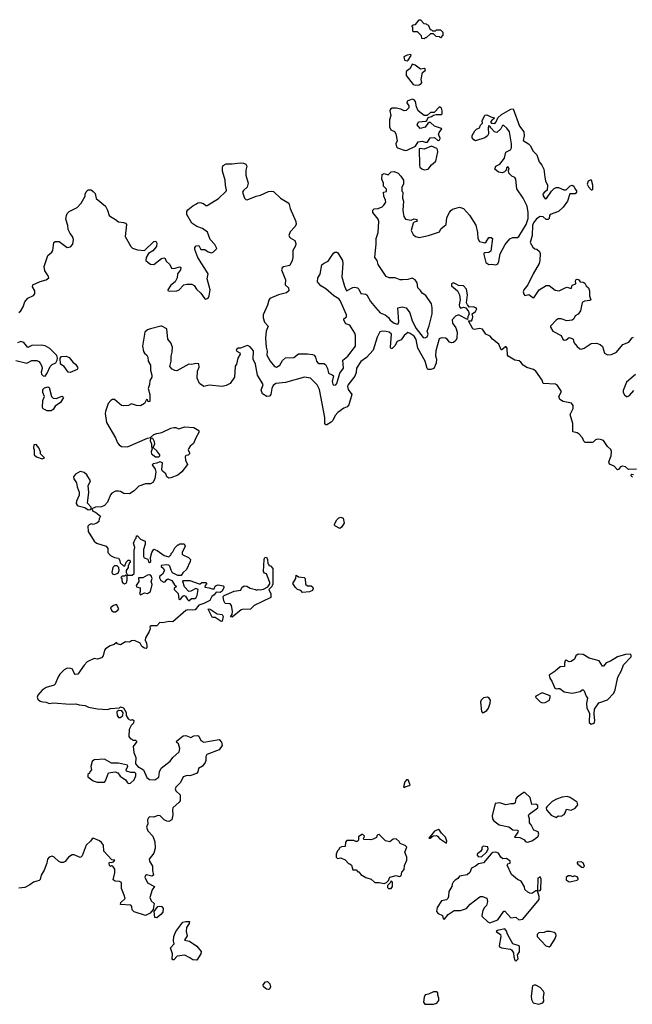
# Model space of a CAD drawing. Extents: x 2106670 to 2323771, y 35271 to 224896.
# Tile 337 of 419: x 2300963 to 2307052, y 130912 to 140700. Entities that reach past the tile are written whole.
import ezdxf

# ---------------------------------------------------------------- set-up
doc = ezdxf.new("R2010")
doc.units = 0

msp = doc.modelspace()

# ---------------------------------------------------------------- linework, layer by layer
at = {"layer": '0CON20XD'}
for points in [[(2304985, 140510), (2304961.7, 140511.7), (2304958.3, 140538.3), (2304918.3, 140578.3), (2304875, 140580), (2304870, 140585), (2304870, 140625), (2304861.7, 140638.3), (2304875, 140650), (2304898.3, 140651.7), (2304935, 140700), (2304948.3, 140698.3), (2304981.7, 140661.7), (2305005, 140660), (2305011.7, 140651.7), (2305025, 140650), (2305041.7, 140601.7), (2305055, 140600), (2305065, 140590), (2305095, 140590), (2305105, 140600), (2305145, 140600), (2305170, 140575), (2305170, 140545), (2305145, 140520), (2305135, 140530), (2305101.7, 140531.7), (2305075, 140560), (2305045, 140560), (2305005, 140520), (2304995, 140520), (2304985, 140510)], [(2304815, 140291.2), (2304825, 140297.5), (2304853.8, 140345), (2304850, 140355), (2304815, 140348.6), (2304780.8, 140329.2), (2304787.3, 140297.3), (2304815, 140291.2)], [(2304898.8, 140048.8), (2304935, 140052.5), (2304954.3, 140065), (2304958.8, 140075), (2304954.5, 140105), (2304968, 140175), (2304994, 140195), (2304997.3, 140205), (2304985, 140215.5), (2304947.9, 140207.9), (2304895, 140248.8), (2304865, 140257.5), (2304844, 140215), (2304803.7, 140186.3), (2304803.1, 140145), (2304875, 140056.7), (2304898.8, 140048.8)], [(2304795, 139401.1), (2304815, 139402.5), (2304897.8, 139442.2), (2304925, 139486.7), (2304965, 139492.9), (2304995, 139481.4), (2305016.1, 139483.9), (2305043.6, 139526.4), (2305085, 139530), (2305115, 139501.4), (2305125, 139498.1), (2305140, 139505), (2305144.1, 139524.1), (2305126, 139555), (2305132, 139578), (2305158, 139615), (2305155, 139618), (2305085, 139640.6), (2305045, 139678.8), (2305032.3, 139677.7), (2305021.4, 139668.6), (2304995, 139632.9), (2304945, 139617.5), (2304912.5, 139655), (2304926.7, 139685), (2304999.6, 139690.5), (2305010.7, 139699.3), (2305025, 139727.5), (2305055, 139736.2), (2305078, 139752), (2305102.5, 139757.5), (2305154, 139756), (2305161.2, 139765), (2305162, 139795), (2305155, 139820), (2305135, 139832.5), (2305082, 139778), (2305045, 139775.8), (2305012, 139748), (2304985, 139747.5), (2304923.6, 139793.6), (2304907.3, 139832.7), (2304897.3, 139887.3), (2304885, 139902.5), (2304865, 139909.4), (2304815, 139891.2), (2304812.5, 139875), (2304832, 139845), (2304830, 139825), (2304805, 139798), (2304784.6, 139794.6), (2304750.9, 139810.9), (2304705, 139820), (2304665, 139820), (2304648, 139812), (2304643.1, 139795), (2304651.3, 139748.7), (2304640.3, 139705), (2304640.6, 139635), (2304651.4, 139605), (2304687.5, 139587.5), (2304702.6, 139565), (2304716.7, 139495), (2304701.8, 139465), (2304707.1, 139435), (2304720, 139425), (2304795, 139401.1)], [(2304776.4, 138783.6), (2304782.5, 138745), (2304797.1, 138717.1), (2304855, 138708.6), (2304885, 138719.5), (2304907.1, 138715), (2304912.5, 138705), (2304906.2, 138695), (2304882.7, 138687.3), (2304874.1, 138675.9), (2304853.8, 138605), (2304874.1, 138564.1), (2304897.5, 138545), (2304935, 138533.3), (2305027.5, 138555), (2305135, 138592.5), (2305150, 138620), (2305203.8, 138665), (2305210, 138735), (2305233.8, 138785), (2305248.3, 138801.7), (2305265, 138816.7), (2305335, 138836.7), (2305373.6, 138823.6), (2305435, 138757.5), (2305497.7, 138657.7), (2305514.2, 138585), (2305517.5, 138525), (2305533.8, 138495), (2305585, 138481.2), (2305598.8, 138491.2), (2305625, 138533.3), (2305650, 138535), (2305663.3, 138525), (2305645, 138397.5), (2305625, 138386.2), (2305586.7, 138383.3), (2305577.5, 138375), (2305576.7, 138365), (2305597.5, 138285), (2305625, 138267.5), (2305655, 138271.2), (2305695, 138263.8), (2305715.6, 138274.4), (2305726, 138295), (2305738.3, 138371.7), (2305790, 138465), (2305835, 138522.5), (2305865, 138533.8), (2305910, 138535), (2305925.8, 138544.2), (2305998.8, 138665), (2306016.7, 138725), (2306016.7, 138785), (2306006, 138845), (2305966.7, 138925), (2305905, 139020), (2305895.9, 139115.9), (2305885, 139130), (2305854.3, 139144.3), (2305826.7, 139175), (2305822.5, 139205), (2305827.5, 139215), (2305818.3, 139238.3), (2305803, 139227), (2305800, 139205), (2305783, 139187), (2305763, 139177), (2305722.5, 139185), (2305687.5, 139215), (2305697, 139243), (2305736.4, 139263.6), (2305782.5, 139325), (2305797, 139383), (2305843, 139407), (2305852.5, 139425), (2305853.3, 139465), (2305830.6, 139585), (2305805, 139620.8), (2305775, 139648.8), (2305762, 139648), (2305745.8, 139614.2), (2305705, 139580), (2305683.3, 139585), (2305646.2, 139625), (2305635, 139642.5), (2305623.8, 139645), (2305618.8, 139625), (2305624.5, 139565), (2305612.1, 139545), (2305585, 139524.2), (2305495, 139497.1), (2305478, 139505), (2305462.2, 139525), (2305461.7, 139548.3), (2305488.6, 139595), (2305505, 139613.1), (2305532.5, 139625), (2305545, 139651.2), (2305565, 139672.5), (2305560, 139695), (2305585, 139751.4), (2305605, 139755.7), (2305645, 139732.9), (2305680, 139725), (2305677.5, 139715), (2305661.7, 139708.3), (2305644, 139684), (2305652.7, 139672.7), (2305685, 139669.4), (2305700.8, 139685), (2305715.8, 139725), (2305750.9, 139759.1), (2305845, 139811.9), (2305866.7, 139815), (2305932.1, 139642.1), (2305973.8, 139585), (2305976.7, 139545), (2305968.3, 139498.3), (2306020, 139465), (2306040, 139445), (2306062.5, 139395), (2306103.3, 139355), (2306126.4, 139286.4), (2306152.5, 139255), (2306173.8, 139215), (2306182.5, 139135), (2306188.3, 139098.3), (2306210, 139055), (2306206, 139004), (2306175, 138983.3), (2306162, 138965), (2306165, 138947.5), (2306185, 138920), (2306198.3, 138921.7), (2306250, 138995), (2306275, 139022), (2306295, 139032.5), (2306320.4, 139030.5), (2306371.7, 139008.3), (2306395, 139007.5), (2306435, 139048.6), (2306455.5, 139055.5), (2306472.9, 139045), (2306482.9, 139015), (2306497.4, 138997.4), (2306498.1, 138985), (2306485, 138970.6), (2306432.3, 138967.7), (2306406.7, 138895), (2306366.2, 138835), (2306318.3, 138791.7), (2306235, 138763.3), (2306228.8, 138755), (2306226.7, 138725), (2306216.9, 138713.1), (2306195, 138713.1), (2306165, 138740), (2306135.9, 138744.1), (2306100.4, 138719.5), (2306070.4, 138679.5), (2306060, 138655), (2306058, 138555), (2306036.7, 138485), (2306065, 138437.5), (2306085, 138422.5), (2306105, 138417.5), (2306130, 138395), (2306136, 138375), (2306133.6, 138306.4), (2306126.2, 138275), (2306065.5, 138174.5), (2306015.3, 138064.7), (2305974.1, 138015), (2305969.1, 137995), (2305975, 137971.2), (2305985, 137960), (2306025, 137966.9), (2306065, 137936.9), (2306075, 137935.6), (2306125.5, 138015), (2306195, 138058.1), (2306225, 138057.5), (2306285, 138010), (2306325, 138003.8), (2306385, 138035.8), (2306405, 138040), (2306435, 138030), (2306448.3, 138031.7), (2306455, 138060), (2306490, 138075), (2306488, 138105), (2306495, 138118), (2306505, 138120), (2306516.9, 138116.9), (2306533.3, 138093.3), (2306565, 138090), (2306581.4, 138081.4), (2306594, 138055), (2306617.8, 138035), (2306625.7, 138005), (2306626.7, 137955), (2306640, 137915), (2306631.7, 137908.3), (2306578.3, 137901.7), (2306555, 137887.5), (2306538, 137805), (2306515, 137773.3), (2306483.6, 137756.4), (2306472.5, 137725), (2306455, 137713.8), (2306402.6, 137707.4), (2306345, 137725.6), (2306314.6, 137725.4), (2306295, 137714.3), (2306240, 137655), (2306238, 137645), (2306263.8, 137603.8), (2306345, 137560), (2306363.3, 137525), (2306375.9, 137515.9), (2306395, 137518), (2306425, 137540), (2306455, 137530.6), (2306463.4, 137523.4), (2306472.7, 137492.7), (2306505, 137452.5), (2306529.3, 137429.3), (2306545, 137423.3), (2306575, 137433.3), (2306645, 137482.5), (2306695, 137483.3), (2306731.7, 137471.7), (2306755, 137450), (2306777.5, 137385), (2306805, 137370), (2306845, 137373.3), (2306895, 137396.2), (2306959.3, 137470.7), (2307017.5, 137495), (2307051.7, 137538.3), (2307065, 137543.3)], [(2304985, 139208.5), (2305025, 139214.7), (2305055, 139255.6), (2305098.5, 139295), (2305119.1, 139385), (2305116.9, 139405), (2305108, 139418), (2305055, 139443.8), (2304985, 139414.4), (2304945, 139420), (2304933.3, 139415), (2304936.2, 139255), (2304942, 139235), (2304959.1, 139219.1), (2304985, 139208.5)], [(2300955, 137790), (2300975, 137806.7), (2300998.6, 137845), (2301012.9, 137895), (2301045, 137932.5), (2301101.2, 137958.8), (2301114, 137975), (2301114, 138005), (2301089.4, 138045), (2301094.3, 138065), (2301165, 138097.6), (2301226.2, 138115), (2301252, 138135), (2301247.1, 138155), (2301212.9, 138205), (2301207.5, 138245), (2301243.8, 138355), (2301281.4, 138388.6), (2301293.2, 138406.8), (2301303.6, 138486.4), (2301315, 138495.6), (2301355, 138494), (2301435, 138436.7), (2301468.3, 138441.7), (2301490.7, 138469.3), (2301498.8, 138515), (2301488.8, 138545), (2301465, 138573.3), (2301444.4, 138614.4), (2301440.8, 138655), (2301422.9, 138717.1), (2301426.9, 138755), (2301435.8, 138775), (2301455, 138794.2), (2301535, 138833.3), (2301575, 138877.5), (2301612.5, 138945), (2301613.6, 138966.4), (2301625, 138990), (2301645, 139010), (2301675, 139007.5), (2301695, 138992.5), (2301713.6, 138973.6), (2301724.2, 138924.2), (2301815.3, 138845.3), (2301835, 138806), (2301852.9, 138755), (2301865, 138742), (2301915.4, 138715.4), (2301945, 138690.8), (2301995, 138684.2), (2302015, 138676), (2302024, 138665), (2302012, 138545), (2302068.8, 138445), (2302085, 138428.8), (2302135, 138411.2), (2302203.9, 138406.1), (2302295, 138496.7), (2302315, 138497.5), (2302325, 138480), (2302322, 138445), (2302285, 138402.5), (2302244.3, 138375.7), (2302221.2, 138335), (2302216.7, 138305), (2302238.8, 138285), (2302265, 138271.4), (2302295, 138267.1), (2302373.2, 138326.8), (2302395, 138331.2), (2302407.5, 138325), (2302420.7, 138300.7), (2302454, 138265), (2302471.7, 138231.7), (2302495, 138227.1), (2302555, 138242.5), (2302565, 138237.5), (2302560, 138215), (2302531.2, 138175), (2302527.5, 138132.5), (2302508.9, 138095), (2302465, 138060), (2302434, 138015), (2302436.7, 138006.7), (2302452.9, 138002.9), (2302525, 138003.3), (2302545, 138010.6), (2302595, 138066), (2302625, 138072), (2302675, 138071.2), (2302698.3, 138058.3), (2302720.9, 138020.9), (2302763.1, 137983.1), (2302805, 137926.2), (2302815, 137923.3), (2302835, 137931.2), (2302847.1, 137955), (2302855.7, 138015), (2302827.8, 138125), (2302837.5, 138175), (2302734.4, 138335), (2302703.8, 138415), (2302703.3, 138435), (2302718.3, 138451.7), (2302745, 138455.7), (2302765, 138416), (2302805, 138416.2), (2302835, 138394), (2302865, 138384), (2302885, 138388.8), (2302922.5, 138425), (2302902, 138465), (2302856.6, 138516.6), (2302829.4, 138589.4), (2302780, 138625), (2302725, 138645.8), (2302675, 138676.2), (2302624.2, 138765), (2302625.9, 138794.1), (2302635, 138810), (2302685, 138851.2), (2302712.5, 138865), (2302735, 138880), (2302753, 138883), (2302791.7, 138871.7), (2302813, 138853), (2302827, 138853), (2302938.3, 138921.7), (2303016.1, 138993.9), (2303020, 139005), (2303007.5, 139055), (2303006.7, 139105), (2302977.5, 139195), (2302977.5, 139235), (2302985, 139250), (2303015, 139266.7), (2303075, 139265.8), (2303155, 139278.1), (2303187.5, 139275), (2303211.2, 139265), (2303220.8, 139245), (2303211.5, 139205), (2303209.6, 139155), (2303234.5, 139075), (2303225.4, 139035), (2303187.9, 139002.1), (2303179.2, 138985), (2303197.5, 138925), (2303211.7, 138911.7), (2303225, 138909.4), (2303315, 138945.4), (2303358, 138955), (2303435, 138993.1), (2303465, 138996.9), (2303485, 138991.4), (2303555, 138924.3), (2303640, 138875), (2303651.8, 138821.8), (2303707.5, 138695), (2303711.4, 138665), (2303697.7, 138642.3), (2303650.4, 138589.6), (2303637.1, 138555), (2303650, 138530), (2303696.4, 138505), (2303709.3, 138475), (2303705, 138450.8), (2303677.9, 138405), (2303678.5, 138335), (2303672.5, 138305), (2303646.7, 138255), (2303585, 138244.4), (2303572.2, 138235), (2303565.4, 138215), (2303603.6, 138113.6), (2303602.1, 138065), (2303634.3, 138035), (2303638.1, 138005), (2303615, 137984.6), (2303534.2, 137965.8), (2303450.2, 137929.8), (2303438, 137912), (2303426.6, 137863.4), (2303383.5, 137765), (2303382.8, 137735), (2303395, 137692.5), (2303434.5, 137655), (2303412.4, 137605), (2303405.6, 137535.6), (2303413.2, 137445), (2303423.9, 137405), (2303421.1, 137365), (2303453.9, 137306.1), (2303495, 137252.7), (2303515, 137245.5), (2303547.8, 137265), (2303575, 137311.9), (2303605, 137338.8), (2303686.5, 137343.5), (2303735, 137378), (2303825, 137379.5), (2303875, 137372.9), (2303890, 137365), (2303904.6, 137345), (2303913, 137305), (2303925, 137288.5), (2303935, 137282.8), (2303985, 137283.2), (2304001.9, 137271.9), (2304022, 137232), (2304032.2, 137185), (2304070.7, 137170.7), (2304080.9, 137160.9), (2304067.5, 137105), (2304075.4, 137075.4), (2304086.4, 137066.4), (2304105, 137070), (2304116.1, 137085), (2304143.9, 137185), (2304181.8, 137235), (2304176.7, 137315), (2304225, 137355.7), (2304299.5, 137455), (2304299.4, 137559.4), (2304293.5, 137585), (2304245, 137662), (2304205, 137675.8), (2304183.5, 137713.5), (2304185.7, 137725), (2304210, 137745), (2304212.5, 137765), (2304148.7, 137908.7), (2304134, 137925), (2304084.3, 137955), (2304005.8, 138025), (2303955, 138054.5), (2303924.5, 138095.5), (2303927.6, 138132.4), (2303949.1, 138170.9), (2303965, 138262), (2303982.7, 138277.3), (2304029.8, 138300.2), (2304081.5, 138378.5), (2304095, 138388.6), (2304115, 138388.1), (2304125, 138381.4), (2304171.8, 138305), (2304174.6, 138275), (2304164.6, 138145), (2304191.5, 138051.5), (2304212.5, 138005), (2304275, 138038.1), (2304295, 138041.4), (2304321.2, 138035), (2304335, 138021.2), (2304355, 137978.8), (2304405, 137971.9), (2304414.6, 137964.6), (2304448.5, 137898.5), (2304500.4, 137840.4), (2304545, 137786.9), (2304596.5, 137765), (2304628.5, 137738.5), (2304645, 137712.3), (2304685, 137683.8), (2304715, 137672.7), (2304725, 137676), (2304730.7, 137695), (2304722.7, 137835), (2304765, 137844.8), (2304805.2, 137835.1), (2304840.4, 137785), (2304865.2, 137705.2), (2304905, 137630.8), (2304975, 137541.9), (2304995, 137538.1), (2305015, 137547.1), (2305023.5, 137575), (2305014.4, 137605), (2305033.9, 137656.1), (2305063.6, 137775), (2305063.5, 137835), (2305055.7, 137875.7), (2304998.9, 137958.9), (2304965, 137981.3), (2304948.4, 138008.4), (2304920, 138035), (2304914.7, 138085), (2304895, 138115.6), (2304865, 138129.5), (2304822.2, 138117.8), (2304767.2, 138112.8), (2304745, 138114.3), (2304695, 138134), (2304635.6, 138135.6), (2304606.6, 138146.6), (2304524.7, 138265), (2304517.1, 138305), (2304494.1, 138335), (2304507.4, 138472.6), (2304505.4, 138525), (2304527.8, 138585), (2304532.5, 138695), (2304527, 138717), (2304473.8, 138785), (2304473.8, 138805), (2304485, 138820), (2304525, 138823.8), (2304565, 138840), (2304583.9, 138856.1), (2304601.2, 138885), (2304600, 138905), (2304582.5, 138945), (2304580, 138985), (2304608.3, 138991.7), (2304610, 139015), (2304580, 139045), (2304580, 139075), (2304564.1, 139114.1), (2304567.7, 139162.3), (2304585, 139171.6), (2304625, 139158.6), (2304655, 139186.2), (2304685, 139190.8), (2304725.8, 139175), (2304753.3, 139145), (2304777.5, 139105), (2304777.5, 139065), (2304760, 139035), (2304760, 138995), (2304770, 138985), (2304767, 138927), (2304778.8, 138895), (2304771.2, 138805), (2304776.4, 138783.6)], [(2306655, 139010), (2306660, 139015), (2306661.2, 139055), (2306646.7, 139105), (2306633.6, 139106.4), (2306612.5, 139095), (2306602.5, 139065), (2306617, 139037), (2306645, 139010), (2306655, 139010)], [(2306310, 137065), (2306287.5, 137077.5), (2306165, 137084), (2306155, 137117.5), (2306093.3, 137205), (2306071.2, 137221.2), (2306005, 137243.8), (2305967.5, 137265), (2305945.9, 137295.9), (2305927.7, 137307.7), (2305885, 137316.2), (2305820, 137355), (2305813.3, 137365), (2305807.8, 137435), (2305795, 137451.2), (2305755, 137416.7), (2305749.3, 137419.3), (2305724.5, 137474.5), (2305662, 137525), (2305640, 137555), (2305596.7, 137575), (2305565, 137623.3), (2305535, 137629.2), (2305485, 137620), (2305468.3, 137628.3), (2305423, 137707), (2305455, 137708), (2305460.8, 137715), (2305468.5, 137745), (2305460, 137775), (2305495, 137799.2), (2305505.6, 137825), (2305495, 137837.1), (2305475, 137845.7), (2305433.8, 137843.8), (2305414, 137864), (2305404, 137885), (2305414.2, 137965.8), (2305405, 138022), (2305373, 138053), (2305325, 138059.1), (2305301.5, 138071.5), (2305275, 138084.2), (2305256.2, 138075), (2305253.8, 138065), (2305256.7, 138055), (2305313.8, 138005), (2305336, 137965), (2305342, 137915), (2305331.2, 137865), (2305333.3, 137845), (2305345, 137832.5), (2305375, 137843.3), (2305396.2, 137836.2), (2305425, 137800), (2305430, 137775), (2305416.2, 137745), (2305415, 137720), (2305325, 137766.7), (2305295, 137753.3), (2305262.3, 137717.7), (2305265, 137683.8), (2305297, 137637), (2305310.6, 137595), (2305309.1, 137535), (2305299.5, 137510.5), (2305275, 137491.5), (2305255, 137487.1), (2305236.9, 137495), (2305212.9, 137523), (2305195, 137533.5), (2305155, 137538.6), (2305131.2, 137528.8), (2305101.1, 137408.9), (2305097.6, 137357.6), (2305105.5, 137324.5), (2305104.5, 137285), (2305078.1, 137231.9), (2305048.3, 137221.7), (2305025, 137222.5), (2305015, 137233.8), (2304992.8, 137305), (2304920.2, 137435), (2304911.1, 137485), (2304905, 137519.4), (2304885, 137555.3), (2304845, 137582.2), (2304820.9, 137589.1), (2304785, 137560.6), (2304753.7, 137516.3), (2304715, 137500.8), (2304692.4, 137457.6), (2304665, 137430), (2304655, 137427.5), (2304650, 137445), (2304660, 137575), (2304635, 137594.4), (2304605, 137601.9), (2304565, 137604.2), (2304543.7, 137596.3), (2304515.4, 137544.5), (2304475.6, 137415), (2304409.6, 137340.5), (2304355, 137302), (2304310, 137235), (2304308.3, 137191.7), (2304296, 137155), (2304225, 137067.5), (2304222, 137055), (2304228.8, 137025), (2304263.2, 136973.2), (2304235, 136872), (2304218.4, 136851.6), (2304185, 136837.1), (2304126, 136794), (2304097.5, 136765), (2304077.3, 136715), (2304060.6, 136699.4), (2304015, 136672.5), (2304005, 136671.2), (2303995.8, 136685), (2303996.8, 136745), (2303943.4, 137023.4), (2303919.3, 137069.3), (2303855, 137138), (2303795, 137147.1), (2303605, 137092), (2303508.8, 137085), (2303481.8, 137065), (2303470, 137035), (2303460, 136975), (2303445, 136958), (2303420, 136955), (2303375, 136980), (2303363, 137017), (2303383.3, 137075), (2303326.7, 137165), (2303308.1, 137275), (2303283.5, 137325), (2303287, 137407), (2303255, 137446.7), (2303235, 137457.5), (2303225, 137460), (2303156.4, 137433.6), (2303135, 137433.8), (2303115, 137417.5), (2303122.5, 137405), (2303150, 137390), (2303156.2, 137375), (2303132, 137335), (2303118.1, 137275), (2303104, 137255), (2303098, 137145), (2303056.2, 137085), (2303016.4, 137063.6), (2302975.7, 137054.3), (2302845, 137066.7), (2302795, 137053.8), (2302751.2, 137085), (2302726.2, 137135), (2302731.2, 137205), (2302746.2, 137245), (2302745, 137280), (2302715, 137282.5), (2302675, 137273.8), (2302645, 137274.4), (2302525, 137210.8), (2302505, 137212.5), (2302480, 137225), (2302453.9, 137253.9), (2302468.8, 137305), (2302467.5, 137355), (2302478, 137395), (2302482, 137445), (2302465, 137486.7), (2302435.9, 137525.9), (2302425, 137626.7), (2302375, 137654), (2302365, 137654.2), (2302264.3, 137625.7), (2302235, 137616.7), (2302206.1, 137593.9), (2302183.8, 137455), (2302193, 137403), (2302203.6, 137383.6), (2302227.5, 137365), (2302237.5, 137345), (2302240.8, 137305), (2302263.3, 137265), (2302263.3, 137215), (2302278, 137165), (2302276.2, 137145), (2302256.5, 137115), (2302252.7, 137075), (2302238.9, 137035), (2302255.7, 136975), (2302257.5, 136905), (2302241.7, 136901.7), (2302235, 136920), (2302225, 136926.2), (2302204.2, 136885.8), (2302165, 136862), (2302125, 136864.2), (2302075, 136881.2), (2302045, 136866), (2301995, 136860), (2301975, 136866.2), (2301905, 136923.8), (2301885, 136924), (2301868, 136915), (2301844, 136885), (2301815.7, 136804.3), (2301812.9, 136785), (2301825.7, 136695), (2301914.2, 136545), (2301934.5, 136494.4), (2301952.6, 136472.6), (2301975, 136458.6), (2302034.6, 136455.5), (2302235, 136541.2), (2302262.5, 136547.5), (2302295, 136576.2), (2302325, 136588), (2302375, 136596.2), (2302465, 136638.8), (2302495, 136646.7), (2302515, 136646.7), (2302545, 136634.3), (2302605, 136651.2), (2302695, 136647.5), (2302742.5, 136615), (2302742.5, 136595), (2302712.5, 136545), (2302691.2, 136488.8), (2302658.1, 136461.9), (2302640.6, 136435), (2302639.4, 136425), (2302652.5, 136395), (2302650, 136385), (2302637.2, 136372.8), (2302615, 136368.1), (2302606.7, 136355), (2302610.8, 136320.8), (2302630.9, 136279.1), (2302575.8, 136205), (2302535, 136174), (2302465, 136146), (2302445, 136144), (2302426.6, 136156.6), (2302416.3, 136186.3), (2302383.3, 136213.3), (2302377.5, 136225), (2302383.8, 136295), (2302355, 136305.8), (2302325, 136291.2), (2302290, 136285), (2302280, 136275), (2302311.1, 136231.1), (2302317.8, 136205), (2302305.6, 136135), (2302285, 136100), (2302265, 136086.2), (2302215, 136086.2), (2302148.3, 136061.7), (2302102.3, 136017.7), (2302055, 135986.7), (2301998.8, 135988.8), (2301965, 136010), (2301945, 136014.2), (2301915, 136012), (2301880, 135995), (2301864.1, 135975.9), (2301837.5, 135905), (2301805, 135872.5), (2301775, 135857.5), (2301717, 135853), (2301681.7, 135838.3), (2301690, 135815), (2301716.1, 135806.1), (2301767.5, 135765), (2301753, 135737), (2301748.3, 135711.7), (2301730, 135695), (2301695, 135683.3), (2301673, 135687), (2301655, 135680), (2301640, 135665), (2301643, 135613), (2301702.5, 135515), (2301725, 135497.5), (2301822.5, 135465), (2301838, 135445), (2301839.2, 135405), (2301864.2, 135374.2), (2301905, 135352.9), (2301946.4, 135346.4), (2301960, 135325), (2301961.7, 135301.7), (2301995, 135270), (2302008.3, 135271.7), (2302021.7, 135308.3), (2302041.7, 135328.3), (2302058.3, 135328.3), (2302060, 135305), (2302051.7, 135298.3), (2302048.3, 135281.7), (2302040, 135275), (2302040, 135255), (2302020, 135225), (2302020, 135205), (2302035, 135180), (2302081.7, 135178.3), (2302100, 135195), (2302100, 135425), (2302107.5, 135455), (2302093.3, 135495), (2302110, 135535), (2302120, 135545), (2302125, 135570), (2302135, 135570), (2302165, 135537.5), (2302210, 135515), (2302210, 135485), (2302192.5, 135435), (2302195, 135410), (2302193.5, 135363.5), (2302202, 135352), (2302235.8, 135335.8), (2302242.2, 135312.2), (2302255, 135303.1), (2302266.9, 135315), (2302264.2, 135355), (2302278, 135405), (2302295, 135437.5), (2302330, 135425), (2302400, 135375), (2302445, 135360), (2302470, 135385), (2302470, 135395), (2302485, 135410), (2302505, 135450), (2302535, 135480), (2302545, 135480), (2302555, 135490), (2302598.3, 135488.3), (2302607.5, 135465), (2302577.5, 135405), (2302578.3, 135388.3), (2302585, 135380), (2302640, 135355), (2302660, 135335), (2302657.5, 135315), (2302622.5, 135235), (2302585, 135202.5), (2302567.5, 135175), (2302535, 135175.6), (2302482.3, 135202.3), (2302467.7, 135227.7), (2302456.8, 135266.8), (2302446.9, 135276.9), (2302425, 135280.9), (2302370, 135275), (2302370, 135265), (2302388.8, 135248.8), (2302402.5, 135225), (2302381.6, 135188.4), (2302352.9, 135165), (2302351.7, 135151.7), (2302365.9, 135125.9), (2302395, 135110), (2302408.3, 135111.7), (2302425, 135136.7), (2302435, 135141.2), (2302475.5, 135125.5), (2302502, 135082), (2302523.3, 135065), (2302498.8, 135045), (2302500, 135035), (2302538.5, 134995), (2302545, 134941.2), (2302555, 134935.8), (2302565, 134942.5), (2302585, 134970), (2302595.9, 134975.9), (2302609.7, 134969.7), (2302630, 134935), (2302644.1, 134924.1), (2302672.3, 134947.7), (2302705, 134947.5), (2302718, 134955), (2302727.5, 134975), (2302735.8, 135035), (2302715, 135044.2), (2302665, 135018.8), (2302645, 135017.5), (2302601.9, 135061.9), (2302583.8, 135115), (2302592.5, 135125), (2302655, 135123.8), (2302747, 135093), (2302757, 135093), (2302773.6, 135106.4), (2302815, 135106.7), (2302822.5, 135095), (2302807.5, 135075), (2302805, 135060), (2302845, 135054), (2302875, 135041.9), (2302896.6, 135043.4), (2302905, 135070), (2302915, 135076.7), (2302935, 135081.2), (2302985, 135072), (2302993.8, 135065), (2302992.5, 135055), (2302975, 135018.8), (2302955, 135004.4), (2302915, 135010), (2302897.2, 134982.8), (2302872, 134965), (2302854, 134925), (2302795, 134895.6), (2302745, 134880.4), (2302706.1, 134833.9), (2302685, 134829.6), (2302635, 134834.7), (2302615, 134826.7), (2302486, 134714), (2302445, 134717.6), (2302385, 134705.3), (2302355, 134706.4), (2302325.4, 134674.6), (2302270, 134675), (2302257.5, 134665), (2302261.2, 134645), (2302251.7, 134618.3), (2302212, 134555), (2302210.8, 134530.8), (2302225, 134503.3), (2302228.5, 134475), (2302225.8, 134455), (2302219.4, 134450.6), (2302205, 134451.4), (2302178.6, 134468.6), (2302162, 134502), (2302105, 134528.5), (2302075, 134526.9), (2302055, 134511.2), (2302015, 134516.4), (2301965, 134485.7), (2301936.7, 134495), (2301925, 134510), (2301900.9, 134489.1), (2301863, 134477), (2301815, 134446.2), (2301805, 134432.5), (2301793, 134377), (2301775, 134356.2), (2301735, 134342.5), (2301705, 134350), (2301635, 134316.7), (2301603.3, 134285), (2301540, 134195), (2301515, 134190), (2301503, 134203), (2301487.5, 134245), (2301471.7, 134251.7), (2301435, 134253.3), (2301405, 134236.7), (2301363.3, 134195), (2301345, 134167.5), (2301316.7, 134095), (2301306.4, 134083.6), (2301225, 134063.3), (2301185, 134036.7), (2301143.3, 133985), (2301136.7, 133965), (2301143.3, 133945), (2301165, 133924.2), (2301192.1, 133917.9)], [(2300925, 137311.1), (2301035, 137284.7), (2301085, 137312.7), (2301135, 137311.5), (2301152.9, 137302.9), (2301165, 137285.8), (2301183.1, 137255), (2301186, 137234), (2301176.2, 137195), (2301178.5, 137175), (2301195, 137161.1), (2301215, 137158), (2301235.8, 137185), (2301265, 137251.2), (2301285, 137272), (2301321.7, 137288.3), (2301335.7, 137314.3), (2301340, 137335), (2301331.2, 137361.2), (2301262.4, 137432.4), (2301217.1, 137457.1), (2301175, 137465.4), (2301085, 137462.5), (2301045, 137441.8), (2301005, 137490.6), (2300975, 137501.1), (2300941.6, 137488.4)], [(2301465, 137192), (2301445, 137196.7), (2301405, 137253.3), (2301370, 137275), (2301366.9, 137335), (2301377.9, 137352.1), (2301425, 137354.4), (2301455, 137341.4), (2301495, 137294), (2301517.1, 137277.1), (2301537.1, 137245), (2301542.5, 137235), (2301535, 137222.5), (2301465, 137192)], [(2307085, 137174.3), (2306994.2, 137095.8), (2306963.3, 137015), (2306962, 136995), (2306975, 136970.8), (2306995, 136956), (2307005, 136955.8), (2307025, 136965.7), (2307066.7, 137015)], [(2301235, 136811.3), (2301195, 136833.3), (2301190, 136845), (2301194.2, 136915.8), (2301209.6, 136955), (2301194.6, 136995), (2301194.5, 137025.5), (2301210.9, 137039.1), (2301245, 137049.2), (2301255, 137042.5), (2301280.9, 136955), (2301295, 136938.9), (2301325.5, 136934.5), (2301385, 136958), (2301400, 136945), (2301370, 136895), (2301315, 136857.5), (2301295.8, 136824.2), (2301275, 136811.4), (2301235, 136811.3)], [(2307095, 136230.8), (2307015, 136229.2), (2306984.6, 136254.6), (2306955, 136262.9), (2306936.2, 136255), (2306915, 136227.5), (2306905, 136226.7), (2306872.6, 136262.6), (2306825, 136283.3), (2306820.8, 136305), (2306841.9, 136365), (2306846.9, 136406.9), (2306838.1, 136428.1), (2306805, 136457.5), (2306765.4, 136515.4), (2306737.6, 136527.6), (2306705, 136530.7), (2306685, 136524.6), (2306665, 136500.8), (2306655, 136497.5), (2306585, 136498), (2306571.3, 136511.3), (2306556.2, 136545), (2306525, 136580), (2306505, 136591.8), (2306461.5, 136601.5), (2306460.4, 136685), (2306435.8, 136775), (2306463.9, 136836.1), (2306466.2, 136865), (2306447.2, 136887.2), (2306365, 136903.5), (2306333.3, 136925), (2306323.8, 136955), (2306348, 137005), (2306310, 137065)], [(2302345, 136353.1), (2302356.8, 136363.2), (2302357.5, 136375), (2302325, 136415.8), (2302292.5, 136442.5), (2302292, 136455), (2302305.5, 136485), (2302304, 136505), (2302285, 136537.5), (2302268.3, 136541.7), (2302262.5, 136537.5), (2302261.4, 136515), (2302273.1, 136485), (2302273, 136457), (2302280.8, 136435), (2302271.4, 136405), (2302272.5, 136385), (2302314.5, 136354.5), (2302345, 136353.1)], [(2301185, 136333.3), (2301210, 136345), (2301170, 136385), (2301170, 136405), (2301153.3, 136445), (2301126.1, 136476.1), (2301105, 136472.5), (2301100, 136445), (2301106.7, 136425), (2301107.5, 136375), (2301130, 136355), (2301185, 136333.3)], [(2301645, 135828.8), (2301665, 135832.5), (2301672.5, 135837.5), (2301672, 135855), (2301637.5, 135895), (2301650, 136005), (2301642.5, 136065), (2301667.5, 136115), (2301630, 136175), (2301605, 136200), (2301565, 136210), (2301517, 136183), (2301497.5, 136155), (2301502.5, 136135), (2301528.8, 136095), (2301533.3, 136055), (2301553.6, 136003.6), (2301553.3, 135975), (2301528.8, 135915), (2301525, 135890), (2301533.6, 135873.6), (2301545, 135867.5), (2301611.7, 135851.7), (2301645, 135828.8)], [(2307053.6, 136153.6), (2307042.5, 136165), (2307040, 136175), (2307048.3, 136181.7), (2307065, 136177.5)], [(2304145, 135643.8), (2304103.3, 135665), (2304092.5, 135675), (2304092.5, 135685), (2304115, 135727.5), (2304135, 135748.8), (2304155, 135756.2), (2304177.5, 135745), (2304187.5, 135695), (2304163.3, 135655), (2304145, 135643.8)], [(2301905, 135184), (2301940.4, 135199.5), (2301953.3, 135225), (2301950, 135255), (2301931.7, 135271.7), (2301905, 135270), (2301890, 135255), (2301878.5, 135205), (2301885, 135190.8), (2301905, 135184)], [(2303075, 134760), (2303060, 134765), (2303073.9, 134786.1), (2303079.7, 134820.3), (2303068.2, 134878.2), (2303054.5, 134894.5), (2303005, 134897.5), (2302993, 134923), (2302985.8, 134965), (2302995, 134975.7), (2303095, 135019.4), (2303161.3, 135028.7), (2303172.8, 135057.2), (2303195, 135072.1), (2303220.5, 135070.5), (2303255, 135050), (2303307, 135037), (2303315, 135030), (2303335, 135037.5), (2303355, 135032.5), (2303385, 135040), (2303428.3, 135061.7), (2303448.3, 135091.7), (2303450, 135105), (2303415, 135190), (2303395, 135197.5), (2303386.4, 135216.4), (2303392.5, 135335), (2303400, 135355), (2303417, 135357), (2303427.5, 135335), (2303430, 135295), (2303440, 135285), (2303440, 135275), (2303455, 135270), (2303480, 135245), (2303480, 135085), (2303471.7, 135078.3), (2303470, 135065), (2303440, 135035), (2303458.3, 134991.7), (2303460, 134955), (2303295, 134877.5), (2303258.8, 134841.2), (2303175, 134837.5), (2303165, 134832.5), (2303075, 134760)], [(2302005, 135093.3), (2302020, 135100), (2302028.3, 135111.7), (2302032.5, 135135), (2302030, 135165), (2302015, 135180), (2302005, 135170), (2301981.7, 135168.3), (2301970, 135155), (2301977.5, 135147.5), (2301977.5, 135125), (2301986.4, 135106.4), (2302005, 135093.3)], [(2302165, 134984.5), (2302205, 135002.1), (2302235, 134994.6), (2302263.4, 135016.6), (2302280.6, 135085), (2302270, 135115), (2302281.4, 135145), (2302270.5, 135170.5), (2302255, 135182.5), (2302235, 135180), (2302187.5, 135152.5), (2302145, 135152.5), (2302146, 135115), (2302120, 135075), (2302125, 135064), (2302161.7, 135051.7), (2302160, 135015), (2302152.5, 134995), (2302165, 134984.5)], [(2303775, 135007.5), (2303756.1, 135026.1), (2303725, 135036.7), (2303703.3, 135055), (2303677.5, 135095), (2303707.5, 135145), (2303711.7, 135178.3), (2303733, 135163), (2303790, 135155), (2303800, 135145), (2303805, 135090), (2303823.6, 135073.6), (2303861.7, 135071.7), (2303873, 135063), (2303880, 135045), (2303872.5, 135025), (2303845, 135013.3), (2303775, 135007.5)], [(2301915, 134812.5), (2301939.3, 134830.7), (2301947.5, 134845), (2301925, 134887.5), (2301895, 134877.5), (2301867, 134853), (2301877.5, 134825), (2301895, 134813.3), (2301915, 134812.5)], [(2302965, 134716.7), (2302907, 134757), (2302885, 134756.7), (2302875, 134762.5), (2302835, 134840), (2302845, 134843.3), (2302866.2, 134835), (2302925, 134792.5), (2302977.3, 134787.3), (2302986.1, 134766.1), (2302975, 134722.5), (2302965, 134716.7)], [(2306645, 133696.7), (2306665, 133703.3), (2306677.5, 133715), (2306680, 133735), (2306672.5, 133795), (2306677.5, 133845), (2306721.2, 133908.8), (2306805, 133938), (2306870, 134005), (2306883, 134037), (2306907.5, 134165), (2306945, 134230), (2306963.9, 134286.1), (2307042.5, 134365), (2307041.7, 134381.7), (2307032.5, 134392.5), (2306985, 134390), (2306905, 134368), (2306835, 134322.5), (2306793.7, 134306.3), (2306765, 134273.3), (2306755, 134272.5), (2306723.3, 134326.7), (2306622.3, 134352.3), (2306565, 134390), (2306515, 134393.8), (2306491.2, 134375), (2306477.7, 134342.3), (2306445, 134320), (2306425, 134317.5), (2306395, 134332.5), (2306385, 134327.5), (2306377.5, 134305), (2306378.3, 134271.7), (2306335, 134266.7), (2306285, 134222.5), (2306227.5, 134185), (2306233.3, 134155), (2306253.3, 134125), (2306283.9, 134053.9), (2306295, 134047.5), (2306312.5, 134052.5), (2306330.7, 134050.7), (2306375, 134018.8), (2306455, 134003.8), (2306535, 134021.2), (2306555, 134040), (2306565, 134040), (2306575, 134030), (2306594.2, 133974.2), (2306607.5, 133955), (2306598.8, 133905), (2306600, 133855), (2306626.7, 133805), (2306623.3, 133713.3), (2306645, 133696.7)], [(2306155, 133910), (2306185, 133913.1), (2306228.8, 133935), (2306237.5, 133965), (2306235, 133980), (2306155, 134008), (2306093.3, 133975), (2306091.2, 133965), (2306138.1, 133918.1), (2306155, 133910)], [(2301192.1, 133917.9), (2301225, 133917.5), (2301257, 133903), (2301295, 133910.6), (2301466.4, 133896.4), (2301519.6, 133899.5), (2301555, 133888.8), (2301612.3, 133882.3), (2301647.1, 133867.1), (2301735, 133848), (2301835, 133843.8), (2301865, 133853.3), (2301955, 133860), (2301965, 133870), (2301995, 133860), (2302021.7, 133811.7), (2302022.5, 133785), (2302040.7, 133750.7), (2302065, 133737.5), (2302085, 133742.5), (2302097.5, 133735), (2302093.3, 133706.7), (2302072.5, 133685), (2302052.5, 133645), (2302047.5, 133575), (2302065, 133550), (2302075, 133550), (2302088.3, 133538.3), (2302115, 133537.5), (2302127.5, 133525), (2302092.5, 133475), (2302097.5, 133415), (2302117.5, 133365), (2302113, 133303), (2302136.4, 133276.4), (2302194.2, 133244.2), (2302227.7, 133167.7), (2302255, 133148.8), (2302305, 133144), (2302345, 133171.2), (2302352.9, 133225), (2302369.8, 133260.2), (2302459.7, 133330.3), (2302486.2, 133365), (2302547.5, 133422.5), (2302556.2, 133455), (2302540.1, 133500.1), (2302524.3, 133515), (2302522.6, 133527.4), (2302588.3, 133581.7), (2302615.6, 133585.6), (2302665, 133563.3), (2302695, 133580), (2302735, 133583.3), (2302745, 133576.7), (2302764.6, 133534.6), (2302795, 133516.9), (2302945, 133543.3), (2302968.3, 133518.3), (2302975.8, 133485), (2302945, 133443.3), (2302822.5, 133395), (2302813.6, 133376.4), (2302813.8, 133335), (2302806.7, 133315), (2302779.7, 133280.3), (2302740, 133255), (2302733.3, 133225), (2302721.7, 133208.3), (2302655, 133184.3), (2302627.8, 133187.8), (2302586.7, 133175), (2302562.7, 133117.3), (2302515, 133070.6), (2302509.7, 133055), (2302515.3, 133035.3), (2302558.6, 132995), (2302558.8, 132935), (2302549.6, 132920.5), (2302484.4, 132865.6), (2302480.5, 132845), (2302485.5, 132794.5), (2302474, 132746), (2302445, 132731.2), (2302425, 132732), (2302400, 132745), (2302360, 132785), (2302335, 132790.8), (2302295, 132772), (2302255, 132776.2), (2302242.3, 132767.7), (2302232.5, 132745), (2302235.8, 132705), (2302222.5, 132675), (2302237.4, 132637.4), (2302286.7, 132585), (2302307.9, 132527.9), (2302308.2, 132465), (2302296.4, 132415), (2302250, 132355), (2302252.5, 132335), (2302284.2, 132285), (2302281.7, 132241.7), (2302294, 132195), (2302275, 132187.5), (2302225, 132198.1), (2302215, 132192.9), (2302208.2, 132175), (2302235, 132118.8), (2302303.3, 132085), (2302278.9, 132051.1), (2302255.8, 131975), (2302271.2, 131941.2), (2302300, 131915), (2302290, 131855), (2302260.8, 131819.2), (2302215, 131796.7), (2302101.1, 131831.1), (2302082.2, 131852.2), (2302079.1, 131885), (2302067.7, 131897.7), (2301963.8, 131905), (2301970, 131925), (2302011.5, 131965), (2302002.3, 131997.7), (2301975.3, 132065), (2301973.6, 132123.6), (2301955, 132134.5), (2301913.3, 132135), (2301890.7, 132150.7), (2301910, 132220), (2301908.5, 132255), (2301888.8, 132285), (2301875, 132288.8), (2301865, 132284), (2301855, 132292.5), (2301853, 132317), (2301855, 132326.2), (2301875, 132321.2), (2301895, 132327.1), (2301908.9, 132345), (2301878.1, 132348.1), (2301800, 132435), (2301795.5, 132495), (2301775, 132522), (2301755, 132537.5), (2301695, 132563.3), (2301682.3, 132557.7), (2301666.7, 132535), (2301624.2, 132495.8), (2301585, 132390), (2301572.5, 132375), (2301565, 132372), (2301505, 132398.9), (2301485, 132397.5), (2301448.6, 132375), (2301415, 132332.5), (2301395, 132321.4), (2301375, 132320.8), (2301350.9, 132330.9), (2301305, 132376.2), (2301285, 132386.7), (2301255, 132376.7), (2301240.8, 132355), (2301234.2, 132315.8), (2301208, 132245), (2301175, 132197.5), (2301166.9, 132153.1), (2301157.5, 132142.5), (2301135, 132136.9), (2301100, 132125), (2301065, 132099.2), (2301015.5, 132074.5), (2300955, 132068)], [(2305565, 133810), (2305575, 133812.5), (2305606.4, 133833.6), (2305622.5, 133855), (2305640, 133905), (2305643.3, 133935), (2305630, 133955), (2305614.1, 133964.1), (2305575, 133958), (2305551.2, 133935), (2305543.3, 133915), (2305553, 133823), (2305565, 133810)], [(2301965, 133762.5), (2301987.5, 133782.5), (2301991.2, 133811.2), (2301978.8, 133828.8), (2301945, 133833.8), (2301930.3, 133819.7), (2301930.6, 133785), (2301945, 133764), (2301965, 133762.5)], [(2302047, 133107), (2302065, 133110), (2302101.2, 133145), (2302116.2, 133185), (2302116.4, 133206.4), (2302107, 133217), (2302068.3, 133218.3), (2302025, 133230), (2302022.5, 133245), (2302037.5, 133275), (2302035, 133290), (2301945, 133308.8), (2301875, 133310), (2301805, 133350), (2301705, 133342.5), (2301682.5, 133325), (2301670, 133275), (2301677, 133243), (2301660, 133225), (2301658.3, 133211.7), (2301641.7, 133198.3), (2301640, 133175), (2301693.9, 133133.9), (2301732.3, 133122.3), (2301805, 133120), (2301817.7, 133132.3), (2301847, 133213), (2301913.6, 133223.6), (2301937.5, 133215), (2301961.4, 133181.4), (2302013.3, 133145), (2302035, 133113.3), (2302047, 133107)], [(2304785, 133067.5), (2304795, 133073.8), (2304835, 133086.7), (2304843.3, 133095), (2304825, 133142.5), (2304807.3, 133142.7), (2304791.2, 133125), (2304777.5, 133075), (2304785, 133067.5)], [(2306015, 132524.5), (2306052.6, 132537.4), (2306089.8, 132560.2), (2306115.4, 132584.6), (2306124, 132604), (2306117.3, 132627.3), (2306074, 132645), (2306047.3, 132697.3), (2306030, 132715), (2306031.2, 132755), (2306020, 132785), (2306026.1, 132803.9), (2306113.3, 132865), (2306115, 132887.5), (2306095, 132902.5), (2306055, 132900), (2306038.3, 132968.3), (2305985, 133017.5), (2305975, 133017.5), (2305908.6, 132971.4), (2305893.8, 132955), (2305888.6, 132915), (2305875.5, 132904.5), (2305845, 132906.2), (2305795, 132893.8), (2305735, 132916.7), (2305690.7, 132909.3), (2305660, 132785), (2305662.5, 132755), (2305675, 132737.5), (2305727.5, 132695), (2305825, 132676.7), (2305865, 132648), (2305910, 132645), (2305916.7, 132636.7), (2305913.3, 132625), (2305882.5, 132572.5), (2305935, 132570), (2305975, 132550), (2305995, 132528.6), (2306015, 132524.5)], [(2306295, 132770), (2306315, 132786.7), (2306345, 132783.3), (2306375, 132800), (2306386.7, 132815), (2306398.3, 132851.7), (2306445, 132843.3), (2306485, 132861.2), (2306510, 132895), (2306505, 132922.5), (2306435, 132966.7), (2306405, 132977.5), (2306355, 132970), (2306298.3, 132951.7), (2306255, 132927.5), (2306202.5, 132875), (2306197.5, 132865), (2306200, 132845), (2306245, 132792), (2306295, 132770)], [(2305205, 132514), (2305210, 132535), (2305195, 132572.5), (2305155, 132612.5), (2305137.5, 132645), (2305125, 132651.2), (2305085, 132632.5), (2305030, 132565), (2305042.5, 132565), (2305072.7, 132587.3), (2305105, 132590.8), (2305116.7, 132585), (2305135, 132560), (2305205, 132514)], [(2304585, 132112.5), (2304608.3, 132121.7), (2304628.3, 132141.7), (2304643, 132177), (2304705, 132192.5), (2304735, 132182.5), (2304755, 132190), (2304763, 132227), (2304786.4, 132253.6), (2304788.3, 132291.7), (2304812.5, 132345), (2304812.5, 132375), (2304790, 132425), (2304810, 132475), (2304795, 132490), (2304745, 132510), (2304735, 132530), (2304705, 132557.5), (2304675, 132552.5), (2304641.7, 132528.3), (2304598.3, 132538.3), (2304535, 132600), (2304521.7, 132598.3), (2304511.7, 132588.3), (2304508.3, 132571.7), (2304475, 132552.5), (2304455, 132547.5), (2304385, 132550), (2304380, 132565), (2304388.3, 132571.7), (2304390, 132585), (2304375, 132600), (2304365, 132600), (2304331.7, 132578.3), (2304330, 132545), (2304318.3, 132531.7), (2304305, 132530), (2304285, 132540), (2304215, 132540), (2304200, 132525), (2304198.3, 132481.7), (2304163, 132477), (2304140, 132465), (2304140, 132455), (2304121.7, 132438.3), (2304110, 132405), (2304110, 132375), (2304121.7, 132361.7), (2304155, 132367.5), (2304197, 132347), (2304231.7, 132311.7), (2304245, 132310), (2304260, 132295), (2304275, 132250), (2304308.3, 132248.3), (2304325, 132230), (2304335, 132230), (2304355, 132202.5), (2304405, 132172.5), (2304457, 132157), (2304491.7, 132121.7), (2304535, 132122.5), (2304585, 132112.5)], [(2305555, 132377.5), (2305602.5, 132425), (2305620, 132455), (2305617, 132477), (2305570, 132485), (2305558.3, 132471.7), (2305557, 132453), (2305547.5, 132435), (2305510, 132405), (2305510, 132395), (2305521.7, 132381.7), (2305555, 132377.5)], [(2305635, 131724), (2305717.3, 131752.7), (2305775, 131840), (2305785, 131840), (2305845, 131772.5), (2305895, 131778.8), (2305925, 131752.5), (2305965, 131757.5), (2306127.5, 131955), (2306128, 131985), (2306110, 132040), (2306135, 132042.5), (2306142.5, 132055), (2306146.4, 132156.4), (2306135, 132180), (2306112.5, 132165), (2306110, 132040), (2306095, 132040), (2306055, 132014.2), (2306035, 132016), (2306015, 132026.2), (2305983.3, 132055), (2305979.6, 132079.5), (2305946.2, 132135), (2305911.9, 132151.9), (2305852.5, 132202.5), (2305807.5, 132295), (2305815, 132307.5), (2305837.5, 132315), (2305840, 132335), (2305801.7, 132361.7), (2305765, 132360), (2305745, 132376.7), (2305723.9, 132413.9), (2305695, 132424), (2305665, 132421.2), (2305650.3, 132409.7), (2305575, 132318), (2305525, 132308.1), (2305495.4, 132284.5), (2305452.5, 132265), (2305436.1, 132223.9), (2305410.7, 132199.3), (2305335, 132186.7), (2305317.1, 132162.9), (2305292.5, 132147.5), (2305272.5, 132125), (2305262, 132108), (2305257.7, 132082.3), (2305228.8, 132035), (2305226.7, 131985), (2305220, 131965), (2305205, 131950), (2305155, 131940), (2305111.2, 131875), (2305106.7, 131835), (2305123.9, 131813.9), (2305166.4, 131796.4), (2305173, 131763), (2305185, 131760), (2305222.5, 131805), (2305282.5, 131845), (2305345, 131845.7), (2305405, 131866), (2305442.2, 131907.8), (2305526.2, 131975), (2305545, 131985.8), (2305565, 131984.2), (2305605, 131968.8), (2305613.1, 131935), (2305604.5, 131895.5), (2305584.2, 131875), (2305568, 131845), (2305556.4, 131796.4), (2305558.8, 131785), (2305615, 131733.8), (2305635, 131724)], [(2306565, 132270.9), (2306576.1, 132285), (2306565, 132318.6), (2306545, 132328.6), (2306504.5, 132325.5), (2306504.2, 132314.2), (2306512.5, 132305), (2306549.2, 132275), (2306565, 132270.9)], [(2304655, 132062.5), (2304670, 132085), (2304670, 132125), (2304655, 132140), (2304648.3, 132121.7), (2304620, 132095), (2304620, 132075), (2304630, 132065), (2304655, 132062.5)], [(2306425, 132130.8), (2306445, 132133.8), (2306505, 132146.9), (2306515.8, 132155), (2306515.7, 132165), (2306505, 132179.2), (2306475, 132190), (2306465, 132180), (2306439.3, 132189.3), (2306415, 132188.8), (2306395.8, 132174.2), (2306395, 132151.2), (2306425, 132130.8)], [(2302325, 131772), (2302307.5, 131775), (2302300, 131835), (2302336.4, 131883.6), (2302355, 131888.8), (2302375.6, 131885.6), (2302390, 131865), (2302385, 131830), (2302366.3, 131803.7), (2302325, 131772)], [(2302725, 131352.5), (2302683.6, 131353.6), (2302655.7, 131375.7), (2302605, 131400), (2302528.3, 131391.7), (2302495, 131354), (2302484.4, 131354.4), (2302478, 131365), (2302482.3, 131415), (2302462.2, 131475), (2302498, 131515), (2302492.5, 131545), (2302495, 131587.5), (2302515, 131636.7), (2302585, 131730), (2302615, 131736.7), (2302650, 131735), (2302647.5, 131715), (2302620, 131675), (2302617.5, 131635), (2302627, 131593), (2302601.7, 131551.7), (2302649.6, 131539.5), (2302725, 131488.8), (2302765.8, 131435.8), (2302763.8, 131415), (2302725, 131352.5)], [(2305895, 131340), (2305917.5, 131365), (2305910, 131405), (2305932.5, 131435), (2305932.5, 131485), (2305927.5, 131495), (2305865, 131512.5), (2305814.2, 131604.2), (2305797.7, 131647.7), (2305785, 131662.5), (2305713, 131647), (2305700, 131635), (2305742.5, 131605), (2305746.2, 131585), (2305727.5, 131495), (2305732.5, 131485), (2305753.6, 131473.6), (2305841.7, 131461.7), (2305853, 131453), (2305870, 131425), (2305873.3, 131385), (2305885, 131350), (2305895, 131340)], [(2306225, 131483.3), (2306242.3, 131497.7), (2306285, 131567.5), (2306296.2, 131595), (2306293.6, 131613.6), (2306275, 131626.2), (2306235, 131636.7), (2306195, 131637.5), (2306175, 131627.5), (2306125, 131622.5), (2306107.5, 131605), (2306107.5, 131585), (2306192.3, 131492.3), (2306225, 131483.3)], [(2303435, 131058.8), (2303415, 131062.5), (2303388, 131085), (2303382, 131105), (2303405, 131136.2), (2303425, 131138.8), (2303450, 131115), (2303455.8, 131085), (2303445, 131063.3), (2303435, 131058.8)], [(2306125, 130912.5), (2306163, 130927), (2306172.5, 130945), (2306170, 130985), (2306176, 131025), (2306165.8, 131045), (2306135, 131078.1), (2306095, 131104.2), (2306075.8, 131104.2), (2306061.2, 131095), (2306047.5, 130995), (2306050.7, 130960.7), (2306066.4, 130926.4), (2306125, 130912.5)], [(2305075, 130912.5), (2305110, 130925), (2305129.3, 130950.7), (2305130, 130975), (2305118.6, 131005), (2305118.6, 131025), (2305105, 131035.6), (2305075, 131035.8), (2305027.3, 131012.7), (2304995, 131006.7), (2304983.3, 130985), (2304977.5, 130935), (2304990, 130915), (2305075, 130912.5)]]:
    msp.add_lwpolyline(points, dxfattribs=at)

doc.saveas('drawing.dxf')
